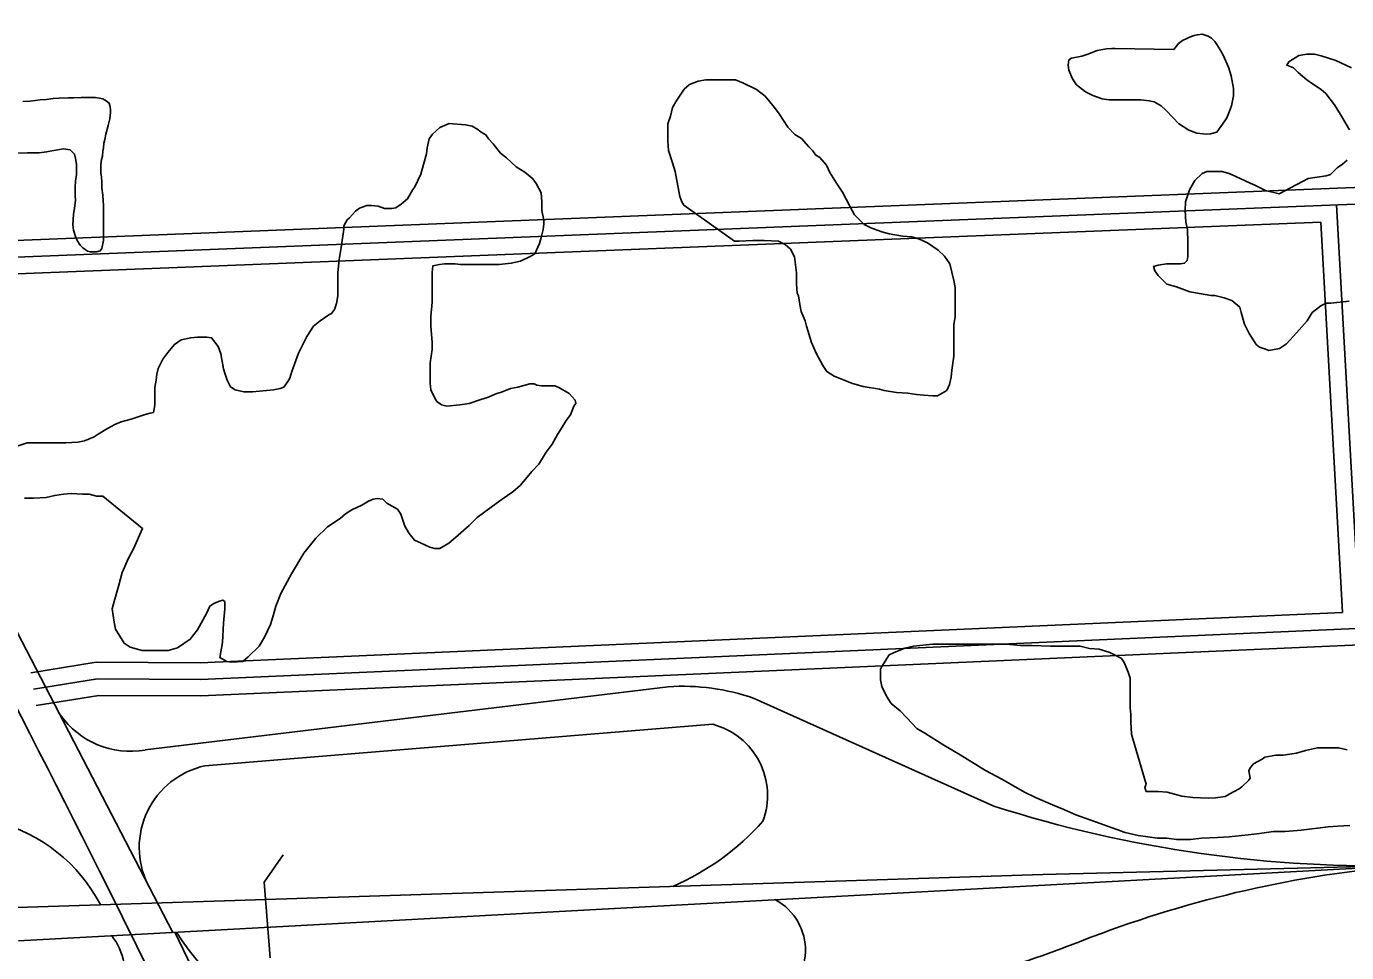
# Model space of a CAD drawing. Extents: x 3313442 to 3351311, y 721974 to 747360.
# Drawn here: x 3331553 to 3332744, y 730435 to 731271 of the extents above; entities that cross this region are included whole.
import ezdxf

# ---------------------------------------------------------------- set-up
doc = ezdxf.new("R2010")
doc.units = 0
for name, color, linetype in [('V-BRDG-OTLN', 7, 'Continuous'), ('V-ROAD-CNTR', 7, 'Continuous'), ('V-SITE-VEGE', 7, 'Continuous')]:
    doc.layers.add(name, color=color, linetype=linetype)

msp = doc.modelspace()

# ---------------------------------------------------------------- linework, layer by layer
at = {"layer": 'V-BRDG-OTLN'}
for p, q in [((3331767.8, 730498.9), (3331784.9, 730523.5)), ((3331773.3, 730430.8), (3331767.8, 730498.9))]:
    msp.add_line(p, q, dxfattribs=at)
at = {"layer": 'V-ROAD-CNTR'}
msp.add_line((3332796, 730513.9), (3331546.3, 730446.2), dxfattribs=at)
for points in [[(3328760.8, 736081.2), (3328936.7, 735756.3), (3329174.1, 735298.9), (3331685.5, 730453.7)], [(3331363.4, 731058.1), (3331397.5, 731070.3), (3331429.2, 731073.1), (3333426.6, 731152.2)], [(3331368.5, 731044), (3331400.7, 731055.5), (3331430.1, 731058.2), (3333427.2, 731137.2)], [(3332756, 730728), (3332734.6, 731109.8)], [(3331373.5, 731029.8), (3331404, 731040.7), (3331431.1, 731043.2), (3332720.5, 731094.2)], [(3332740.2, 730742.3), (3332720.5, 731094.2)], [(3335221.6, 730837.8), (3334162.8, 730790), (3331710.4, 730681.9), (3331617.6, 730682.4), (3331559.7, 730673.1)], [(3335222.3, 730822.9), (3334163.4, 730775), (3331710.7, 730666.9), (3331618.7, 730667.4), (3331562.1, 730658.3)], [(3332740.2, 730742.3), (3331710.1, 730696.9), (3331616.4, 730697.4), (3331557.4, 730687.9)], [(3332132.1, 730675.2), (3331660.4, 730618.2)], [(3332425.8, 730567.6), (3332209.6, 730664.7)], [(3332172.4, 730641.4), (3331714.4, 730604)], [(3331545, 730476.3), (3332469.8, 730505.9), (3332796, 730513.9)], [(3331627, 730493.5), (3331871.4, 729999.1)], [(3331687.3, 730453.8), (3331886.7, 730039.2)]]:
    msp.add_lwpolyline(points, dxfattribs=at)
for centre, radius, start, end in [((3318071.8, 723726.8), 15150.3, 26.52806, 28.63034), ((3332144.8, 730478.7), 197, 70.8007, 93.6872), ((3331647.3, 730694.7), 77.7, 215.3313, 279.7389), ((3332155.3, 730577.2), 66.4, 339.4718, 75.0979), ((3331730.5, 730530.3), 75.4, 102.3581, 206.1974), ((3332770.9, 731646.3), 1132.6, 252.2599, 271.6641), ((3331488, 730409.3), 149.3, 27.7339, 75.2975), ((3332043.9, 730708.8), 232.7, 293.3778, 318.2566), ((3332882.8, 729483.5), 1034, 94.8149, 110.8841), ((3332204, 730437.7), 51.8, 294.9451, 61.3823), ((3331854.5, 730556.4), 195, 211.7196, 255.2637), ((3331587.8, 730417.3), 54.1, 283.7102, 38.1749), ((3332119.3, 731435.1), 1061.6, 286.6162, 291.8387)]:
    msp.add_arc(centre, radius, start, end, dxfattribs=at)
at = {"layer": 'V-SITE-VEGE'}
for points in [[(3332588, 731250), (3332592.2, 731255.2), (3332595.7, 731257.9), (3332599.6, 731259.9), (3332602.1, 731261), (3332606.2, 731262.6), (3332609.2, 731263.2), (3332613.6, 731263.7), (3332619.1, 731262), (3332621.9, 731260.1), (3332625.1, 731257.1), (3332626.8, 731254.3), (3332629.8, 731249.7), (3332632.6, 731244.7), (3332637.2, 731234), (3332639.7, 731226), (3332641.9, 731214.7), (3332641.9, 731208.1), (3332639.9, 731199.1), (3332638.3, 731194.4), (3332635.8, 731188.4), (3332634.1, 731185.6), (3332626.7, 731175.4), (3332621.2, 731173.8), (3332617.1, 731173.5), (3332608.6, 731174.4), (3332601.4, 731177.1), (3332592.1, 731183.2), (3332587.4, 731188.4), (3332580.8, 731195.3), (3332576.7, 731199.1), (3332570.4, 731202.7), (3332565.7, 731203.6), (3332558.3, 731204.4), (3332529.4, 731204.4), (3332523.4, 731205.5), (3332514.9, 731208.3), (3332508.5, 731211.6), (3332500.3, 731217.9), (3332496.5, 731223.4), (3332493.4, 731231.1), (3332492.6, 731235.8), (3332493.2, 731240.5), (3332495.7, 731242.1), (3332505, 731244), (3332511.3, 731246), (3332514.9, 731247.6), (3332519, 731249), (3332527.3, 731250.6), (3332532.2, 731250.9), (3332535, 731250.9)], [(3332191.9, 731077.1), (3332146.3, 731109.4), (3332144.5, 731112.4), (3332142.7, 731117.3), (3332138.5, 731139.8), (3332136, 731147.7), (3332132.4, 731158.7), (3332131.8, 731167.2), (3332131.8, 731183), (3332134.3, 731189.7), (3332136.1, 731197.6), (3332139.8, 731204.3), (3332146.5, 731214), (3332151.3, 731218.2), (3332159.2, 731221.3), (3332165.9, 731222.5), (3332192.7, 731222.5), (3332200, 731219.4), (3332211.6, 731213.9), (3332219.5, 731207.8), (3332228, 731197.5), (3332232.2, 731192), (3332240.1, 731179.8), (3332246.2, 731173.1), (3332252.3, 731169.5), (3332258.9, 731162.1), (3332262.6, 731158.5), (3332265, 731154.8), (3332268.7, 731152.4), (3332274.7, 731145.7), (3332277.8, 731139), (3332283.8, 731129.3), (3332289.3, 731121.3), (3332296, 731108.6), (3332300.2, 731100.7), (3332308.7, 731092.1), (3332314.8, 731089.1), (3332324.6, 731085.4), (3332331.2, 731083.6), (3332343.4, 731081.7), (3332351.9, 731081.1), (3332358.6, 731078.7), (3332365.9, 731075.6), (3332375.6, 731068.9), (3332381.1, 731063.4), (3332386, 731056.7), (3332389.6, 731041.5), (3332390.8, 731035.4), (3332390.8, 731008.7), (3332389.6, 731002), (3332389.5, 730973.4), (3332387.7, 730960.6), (3332387.1, 730954.5), (3332385.8, 730947.8), (3332383.4, 730942.4), (3332374.9, 730937.5), (3332370.6, 730937.5), (3332362.7, 730938.1), (3332356, 730938.8), (3332348.1, 730940), (3332337.8, 730940.6), (3332326.8, 730942.4), (3332322.6, 730943.7), (3332308, 730946.1), (3332298.2, 730948.6), (3332286.1, 730953.4), (3332281.8, 730955.3), (3332275.1, 730959.5), (3332271.5, 730965), (3332265.4, 730976), (3332261.2, 730985.7), (3332256.9, 731000.3), (3332255.7, 731005.2), (3332252.1, 731013.7), (3332250.9, 731019.8), (3332249.7, 731027.7), (3332248.4, 731030.1), (3332247.8, 731038.7), (3332247.9, 731048.4), (3332246.1, 731063), (3332242.4, 731069.7), (3332237.5, 731074), (3332231.5, 731077), (3332218.7, 731077.6), (3332208.3, 731077.6), (3332196.2, 731077.1)]]:
    msp.add_lwpolyline(points, close=True, dxfattribs=at)
for points in [[(3332746.3, 731177.4), (3332738.4, 731191.4), (3332732.9, 731199.9), (3332725, 731210.3), (3332720.8, 731213.9), (3332712.9, 731218.8), (3332708, 731222.4), (3332700.1, 731229.1), (3332695.8, 731233.4), (3332689.8, 731235.9), (3332691.6, 731238.9), (3332700.7, 731244.4), (3332708, 731245.6), (3332714.7, 731245.6), (3332720.8, 731244.3), (3332734.2, 731240.1), (3332748.2, 731233.3)], [(3331550.2, 731202.9), (3331556.8, 731203.4), (3331565.9, 731204.5), (3331571.4, 731204.8), (3331577.5, 731205.6), (3331583, 731206.1), (3331591.2, 731206.4), (3331596.2, 731206.4), (3331602.8, 731206.6), (3331615.7, 731206.6), (3331622.3, 731205.5), (3331625.3, 731203.6), (3331628, 731201.4), (3331628.6, 731199.5), (3331629.1, 731196.2), (3331629.1, 731193.1), (3331628.6, 731187.4), (3331627.2, 731181.3), (3331625, 731173.6), (3331624.1, 731168.7), (3331623.3, 731165.4), (3331623, 731161.3), (3331622.2, 731158.5), (3331621.9, 731153.8), (3331621.1, 731150.8), (3331620.6, 731146.1), (3331620.5, 731138.7), (3331621.1, 731134.9), (3331621.4, 731130.5), (3331621.3, 731125), (3331622.2, 731118.4), (3331623, 731109), (3331622.9, 731077.7), (3331621.3, 731070.5), (3331619.9, 731068.3), (3331616.6, 731067.3), (3331611.1, 731067.3), (3331608.6, 731068.1), (3331604.2, 731071.1), (3331601.8, 731073.3), (3331599.3, 731077.7), (3331597.7, 731081.3), (3331595.7, 731087.1), (3331595.2, 731091.7), (3331596, 731101.1), (3331596.9, 731106.9), (3331597.7, 731113.7), (3331597.4, 731118.1), (3331597.4, 731125.6), (3331597.7, 731131.3), (3331598.5, 731137.1), (3331598.6, 731146.4)], [(3331669.2, 730929.9), (3331669.2, 730945.1), (3331670.4, 730951.8), (3331671, 730957.2), (3331672.2, 730962.1), (3331676.5, 730970.6), (3331680.8, 730976.7), (3331686.9, 730984), (3331692.9, 730988.2), (3331701.5, 730990), (3331707.6, 730990.6), (3331716.1, 730990.6), (3331720.3, 730990), (3331726.4, 730982.1), (3331728.8, 730975.4), (3331731.2, 730962), (3331732.5, 730957.2), (3331734.3, 730951.7), (3331737.3, 730945.6), (3331741.6, 730943.1), (3331749.5, 730941.3), (3331757.4, 730941.3), (3331776.2, 730943.1), (3331782.3, 730944.3), (3331785.4, 730945.5), (3331789, 730950.4), (3331790.9, 730953.4), (3331792.7, 730959.5), (3331798.8, 730975.9), (3331806.1, 730991.1), (3331812.2, 731000.3), (3331818.3, 731005.1), (3331826.2, 731010.6), (3331828.6, 731011.8), (3331831.1, 731015.4), (3331832.9, 731020.9), (3331834.1, 731027.6), (3331834.2, 731048.9), (3331835.4, 731060.5), (3331837.2, 731071.4), (3331839.7, 731087.8), (3331839.7, 731090.9), (3331842.7, 731096.3), (3331844.6, 731098.2), (3331850, 731104.2), (3331853.7, 731106.7), (3331860.4, 731109.1), (3331864.7, 731109.1), (3331870.7, 731108.5), (3331876.2, 731106.6), (3331882.9, 731106.6), (3331886.6, 731107.2), (3331891.4, 731110.3), (3331896.9, 731115.1), (3331901.8, 731123.6), (3331903.6, 731126.1), (3331909.1, 731137.6), (3331911.5, 731146.1), (3331914, 731155.9), (3331914.6, 731161.3), (3331916.4, 731169.3), (3331919.5, 731173.5), (3331926.2, 731179.6), (3331934.7, 731183.2), (3331949.3, 731182), (3331955.4, 731180.8), (3331960.3, 731177.7), (3331963.3, 731175.3), (3331967.5, 731172.8), (3331970, 731169.2), (3331974.2, 731164.9), (3331980.9, 731156.4), (3331986.4, 731152.1), (3331994.9, 731144.2), (3332002.8, 731139.3), (3332010.1, 731133.2), (3332013.1, 731129), (3332017.4, 731120.5), (3332018, 731112.6), (3332018, 731104.6), (3332019.8, 731096.1), (3332019.8, 731092.5), (3332019.2, 731087.6), (3332017.9, 731081.5), (3332016.1, 731074.8), (3332011.8, 731065.7), (3332007.6, 731063.3), (3331999, 731059), (3331990.5, 731057.2), (3331979.6, 731056), (3331944.9, 731056.1), (3331940, 731056.7), (3331930.3, 731056.7), (3331926, 731056.1), (3331920, 731054.9), (3331919.3, 731048.8), (3331919.3, 731022), (3331918.1, 731009.2), (3331918.1, 731000.1), (3331919.3, 730986.1), (3331919.3, 730979.4)], [(3331598.6, 731146.4), (3331597.7, 731151.7), (3331596.9, 731155.5), (3331592.8, 731159.4), (3331586.8, 731160.2), (3331578.2, 731158.8), (3331571.6, 731157.5), (3331565, 731156.7), (3331554.3, 731156.7), (3331542.2, 731156.4)], [(3332656.8, 731129.4), (3332661, 731127.6), (3332670.8, 731122.7), (3332682.9, 731119.7), (3332709.1, 731133.6), (3332725.5, 731136), (3332729.2, 731137.2), (3332735.3, 731143.3), (3332740.1, 731146.4), (3332744.4, 731150)], [(3332746.1, 731022.9), (3332729.7, 731021), (3332725.4, 731021.1), (3332720.5, 731018.6), (3332712.6, 731012.6), (3332708.3, 731005.3), (3332698.6, 730994.3), (3332689.5, 730984.6), (3332683.4, 730980.3), (3332673.6, 730978.5), (3332670.6, 730979.7), (3332665.1, 730981.6), (3332662.1, 730984), (3332656, 730993.8), (3332651.8, 731002.3), (3332648.7, 731012.6), (3332647.5, 731017.5), (3332640.2, 731023.6), (3332633.5, 731026), (3332625, 731027.9), (3332621.4, 731027.9), (3332611, 731029.7), (3332602.5, 731031.5), (3332590.4, 731035.8), (3332581.8, 731038.3), (3332573.9, 731046.2), (3332570.9, 731050.4), (3332569.7, 731054.1), (3332574, 731055.3), (3332581.3, 731056.5), (3332594, 731056.5), (3332597.7, 731057.1), (3332600.1, 731059.5), (3332600.7, 731063.2), (3332600.7, 731076), (3332600.2, 731087.5), (3332598.9, 731094.2), (3332598.3, 731104.6), (3332598.4, 731112.5), (3332602, 731123.4), (3332606.9, 731131.9), (3332613.6, 731138), (3332617.9, 731139.8), (3332631.2, 731139.8), (3332637.9, 731138), (3332644, 731135.5), (3332656.8, 731129.4)], [(3331919.3, 730979.4), (3331917.4, 730967.3), (3331917.4, 730949), (3331918, 730942.9), (3331921.6, 730935.6), (3331923.5, 730932.6), (3331927.7, 730929.5), (3331932.6, 730928.3), (3331944.1, 730929.5), (3331952.7, 730930.7), (3331963, 730934.4), (3331969.1, 730936.2), (3331977.6, 730939.8), (3331981.9, 730941), (3331989.8, 730944.1), (3331996.5, 730945.3), (3332007.4, 730948.3), (3332011.1, 730948.3), (3332013.5, 730947.1), (3332017.8, 730946.5), (3332029.9, 730946.5), (3332033.6, 730945.2), (3332042.7, 730939.7), (3332048.2, 730933.7), (3332048.8, 730930.6), (3332046.9, 730928.2), (3332043.9, 730920.3), (3332040.2, 730915.4), (3332036.6, 730909.3), (3332032.3, 730902.6), (3332027.4, 730894.1), (3332022, 730886.8), (3332015.3, 730875.9), (3332009.2, 730869.2), (3331998.8, 730857.1)], [(3331543.2, 730891.7), (3331554.1, 730895.3), (3331588.8, 730895.3), (3331599.8, 730895.9), (3331605.8, 730897.1), (3331614.4, 730900.7), (3331618, 730903.1), (3331626.5, 730908), (3331633.2, 730911.6), (3331638.7, 730914.1), (3331647.8, 730916.5), (3331660.6, 730920.7), (3331664.9, 730921.9), (3331667.9, 730922.6), (3331668.5, 730925.6), (3331669.2, 730929.9)], [(3331998.8, 730857.1), (3331992.1, 730851), (3331982.4, 730844.3), (3331973.8, 730838.2), (3331959.8, 730827.9), (3331952.5, 730820.6), (3331940.3, 730809.7), (3331934.3, 730804.8), (3331926.3, 730800), (3331921.5, 730800), (3331917.2, 730801.2), (3331909.3, 730804.8), (3331903.2, 730807.3), (3331898.4, 730813.4), (3331894.7, 730820.1), (3331891.1, 730831), (3331888.1, 730835.3), (3331878.3, 730840.8), (3331874.7, 730844.4), (3331869.8, 730845), (3331866.2, 730844.4), (3331861.9, 730842.6), (3331855.8, 730839), (3331846.7, 730834.7), (3331841.2, 730831.1), (3331836.3, 730826.8), (3331824.8, 730819.5), (3331814.4, 730809.2), (3331809.5, 730803.1), (3331803.4, 730795.8), (3331792.5, 730777), (3331782.7, 730759.4), (3331778.4, 730747.8), (3331776, 730739.3), (3331773.6, 730731.4), (3331768.1, 730719.8), (3331763.2, 730711.9), (3331753.4, 730702.2), (3331748.6, 730698), (3331738.2, 730697.4), (3331734, 730698), (3331727.9, 730701.6), (3331730.3, 730715), (3331731, 730732.7), (3331732.2, 730745.4), (3331732.2, 730752.1), (3331730.4, 730753.4), (3331726.7, 730752.1), (3331722.5, 730750.3), (3331718.8, 730747.9), (3331715.8, 730741.2), (3331707.8, 730726.6), (3331701.1, 730718.1), (3331689.6, 730710.2), (3331681.1, 730707.8), (3331657.9, 730707.8), (3331647, 730710.9), (3331641.5, 730714.5), (3331633.6, 730727.3), (3331632.4, 730733.4), (3331630.6, 730745.6), (3331632.4, 730752.2), (3331636.7, 730766.8), (3331639.8, 730778.4), (3331645.3, 730791.2), (3331650.1, 730799.7), (3331658.1, 730817.9), (3331622.2, 730847.2), (3331616.7, 730847.2), (3331610, 730849), (3331604, 730849), (3331593.6, 730849.6), (3331586.9, 730849), (3331579, 730847.8), (3331571.1, 730846), (3331560.2, 730845.4), (3331551.6, 730845.4)], [(3332380.6, 730622.4), (3332363.6, 730633.3), (3332356.3, 730637.6), (3332347.1, 730647.4), (3332341.1, 730653.4), (3332333.2, 730660.2), (3332328.9, 730666.8), (3332324.7, 730675.4), (3332323.5, 730681.5), (3332323.5, 730691.2), (3332324.7, 730693.6), (3332331.4, 730704), (3332335.1, 730705.8), (3332345.4, 730710), (3332353.3, 730711.8), (3332370.3, 730713.6), (3332436.7, 730713.6), (3332450, 730712.3), (3332460.4, 730712.3), (3332476.8, 730711.7), (3332503.6, 730711.7), (3332512.1, 730709.8), (3332520.6, 730709.2), (3332530.3, 730706.2), (3332535.2, 730703.7), (3332540.7, 730700.7), (3332543.1, 730697), (3332545.5, 730691.5), (3332546.7, 730688.5), (3332548.6, 730683), (3332548.5, 730656.2), (3332549.1, 730650.2), (3332549.1, 730643.5), (3332549.7, 730632.5), (3332550.9, 730628.3), (3332563, 730587.5)], [(3332746.7, 730550.1), (3332735.8, 730549.6), (3332727.3, 730549), (3332702.9, 730545.9), (3332688.3, 730544.7), (3332678, 730544.8), (3332665.2, 730542.9), (3332654.9, 730541.7), (3332637.8, 730539.9), (3332627.5, 730539.3), (3332612.9, 730538.7), (3332603.1, 730537.5), (3332590.4, 730537.6), (3332581.8, 730538.8), (3332573.3, 730538.8), (3332555.7, 730541.2), (3332544.1, 730543.7), (3332517.4, 730553.5), (3332499.7, 730559.6), (3332488.8, 730564.4), (3332478.5, 730568.7), (3332463.3, 730575.4), (3332453.5, 730580.3), (3332441.4, 730587), (3332432.9, 730591.9), (3332418.3, 730599.8), (3332395.2, 730613.8), (3332380.6, 730622.4)], [(3332563, 730587.5), (3332561.8, 730584.4), (3332563, 730580.8), (3332574, 730580.8), (3332581.9, 730580.2), (3332595.3, 730576.5), (3332605, 730575.3), (3332619, 730574.6), (3332625.7, 730575.2), (3332634.2, 730576.4), (3332637.9, 730578.3), (3332647, 730583.1), (3332649.4, 730584.9), (3332655.5, 730591), (3332656.7, 730592.8), (3332655.5, 730599.5), (3332656.8, 730602), (3332659.8, 730605.6), (3332667.7, 730609.9), (3332670.1, 730611.7), (3332679.9, 730613.5), (3332686.6, 730613.5), (3332698.7, 730615.3), (3332706.7, 730617.7), (3332717.6, 730620.1), (3332736.5, 730620.1), (3332744.4, 730618.3)]]:
    msp.add_lwpolyline(points, dxfattribs=at)

doc.saveas('drawing.dxf')
